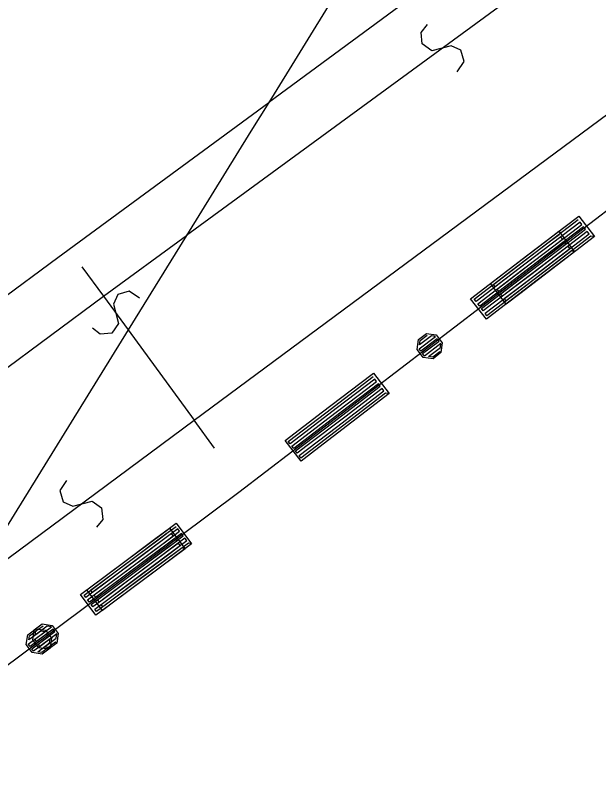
# Model space of a CAD drawing. Extents: x -266179 to -264727, y -1243225 to -1241702.
# Drawn here: x -265269.74 to -265254, y -1242894.1 to -1242873.31 of the extents above; entities that cross this region are included whole.
import ezdxf

# ---------------------------------------------------------------- set-up
doc = ezdxf.new("R2010")
doc.units = 0
for name, color, linetype in [('Vrstva 1', 7, 'Continuous'), ('Vrstva 19', 7, 'Continuous'), ('Vrstva 2', 7, 'Continuous'), ('Vrstva 21', 7, 'Continuous')]:
    doc.layers.add(name, color=color, linetype=linetype)

msp = doc.modelspace()

# ---------------------------------------------------------------- linework, layer by layer
at = {"layer": 'Vrstva 1'}
for p, q in [((-265241.32, -1242859.77), (-265262.9, -1242875.66)), ((-265259.73, -1242870.53), (-265262.9, -1242875.66)), ((-265247.85, -1242874.05), (-265263.71, -1242886.19)), ((-265268.59, -1242879.85), (-265262.9, -1242875.66)), ((-265262.9, -1242875.66), (-265263.38, -1242876.44)), ((-265263.38, -1242876.44), (-265265.12, -1242879.25)), ((-265265.12, -1242879.25), (-265266.69, -1242881.8)), ((-265279.42, -1242887.84), (-265268.59, -1242879.85)), ((-265266.69, -1242881.8), (-265270.99, -1242888.75)), ((-265263.71, -1242886.19), (-265274.3, -1242894.1))]:
    msp.add_line(p, q, dxfattribs=at)
at = {"layer": 'Vrstva 19'}
for p, q in [((-265247.85, -1242874.05), (-265263.71, -1242886.19)), ((-265263.71, -1242886.19), (-265274.3, -1242894.1))]:
    msp.add_line(p, q, dxfattribs=at)
for points in [[(-265254.109, -1242879.282), (-265255.117, -1242880.054), (-265256.126, -1242880.826), (-265256.491, -1242881.105), (-265256.916, -1242880.55), (-265255.908, -1242879.778), (-265254.9, -1242879.006), (-265254.534, -1242878.726), (-265254.109, -1242879.282), (-265254.207, -1242879.269), (-265255.215, -1242880.041), (-265256.224, -1242880.813), (-265256.494, -1242881.019), (-265256.542, -1242880.956), (-265255.534, -1242880.184), (-265254.526, -1242879.412), (-265254.256, -1242879.205), (-265254.304, -1242879.142), (-265255.313, -1242879.914), (-265256.321, -1242880.686), (-265256.591, -1242880.892), (-265256.64, -1242880.829), (-265255.631, -1242880.057), (-265254.623, -1242879.285), (-265254.353, -1242879.078), (-265254.402, -1242879.015), (-265255.41, -1242879.787), (-265256.418, -1242880.559), (-265256.688, -1242880.765), (-265256.737, -1242880.702), (-265255.729, -1242879.93), (-265254.72, -1242879.158), (-265254.45, -1242878.951), (-265254.499, -1242878.888), (-265255.507, -1242879.66), (-265256.516, -1242880.432), (-265256.786, -1242880.638), (-265256.834, -1242880.575), (-265255.826, -1242879.803), (-265254.817, -1242879.031), (-265254.547, -1242878.824)], [(-265254.644, -1242879.69), (-265255.652, -1242880.462), (-265256.66, -1242881.234), (-265257.026, -1242881.514), (-265257.451, -1242880.958), (-265256.443, -1242880.186), (-265255.434, -1242879.414), (-265255.069, -1242879.135), (-265254.644, -1242879.69), (-265254.726, -1242879.665), (-265255.734, -1242880.437), (-265256.743, -1242881.209), (-265257.013, -1242881.416), (-265257.061, -1242881.352), (-265256.053, -1242880.58), (-265255.044, -1242879.808), (-265254.774, -1242879.602), (-265254.823, -1242879.538), (-265255.831, -1242880.31), (-265256.84, -1242881.082), (-265257.11, -1242881.289), (-265257.158, -1242881.225), (-265256.15, -1242880.453), (-265255.142, -1242879.681), (-265254.872, -1242879.475), (-265254.92, -1242879.411), (-265255.929, -1242880.183), (-265256.937, -1242880.955), (-265257.207, -1242881.162), (-265257.256, -1242881.098), (-265256.247, -1242880.326), (-265255.239, -1242879.554), (-265254.969, -1242879.348), (-265255.018, -1242879.284), (-265256.026, -1242880.056), (-265257.034, -1242880.828), (-265257.304, -1242881.035), (-265257.353, -1242880.971), (-265256.345, -1242880.199), (-265255.336, -1242879.427), (-265255.066, -1242879.221)], [(-265258.251, -1242882.414), (-265258.465, -1242882.578), (-265258.732, -1242882.543), (-265258.896, -1242882.329), (-265258.86, -1242882.062), (-265258.646, -1242881.898), (-265258.38, -1242881.933), (-265258.215, -1242882.148), (-265258.251, -1242882.414), (-265258.283, -1242882.389), (-265258.474, -1242882.534), (-265258.586, -1242882.52), (-265258.268, -1242882.276), (-265258.253, -1242882.164), (-265258.698, -1242882.505), (-265258.747, -1242882.441), (-265258.302, -1242882.101), (-265258.351, -1242882.037), (-265258.795, -1242882.378), (-265258.844, -1242882.314), (-265258.399, -1242881.974), (-265258.511, -1242881.959), (-265258.829, -1242882.202), (-265258.814, -1242882.09), (-265258.623, -1242881.944)], [(-265259.646, -1242883.52), (-265260.654, -1242884.292), (-265261.663, -1242885.064), (-265262.028, -1242885.344), (-265262.453, -1242884.788), (-265261.445, -1242884.016), (-265260.437, -1242883.244), (-265260.071, -1242882.964), (-265259.646, -1242883.52), (-265259.744, -1242883.507), (-265260.752, -1242884.279), (-265261.761, -1242885.051), (-265262.031, -1242885.258), (-265262.079, -1242885.194), (-265261.071, -1242884.422), (-265260.063, -1242883.65), (-265259.793, -1242883.444), (-265259.841, -1242883.38), (-265260.85, -1242884.152), (-265261.858, -1242884.924), (-265262.128, -1242885.131), (-265262.177, -1242885.067), (-265261.168, -1242884.295), (-265260.16, -1242883.523), (-265259.89, -1242883.316), (-265259.939, -1242883.253), (-265260.947, -1242884.025), (-265261.955, -1242884.797), (-265262.225, -1242885.004), (-265262.274, -1242884.94), (-265261.266, -1242884.168), (-265260.257, -1242883.396), (-265259.987, -1242883.189), (-265260.036, -1242883.126), (-265261.044, -1242883.898), (-265262.053, -1242884.67), (-265262.323, -1242884.877), (-265262.371, -1242884.813), (-265261.363, -1242884.041), (-265260.354, -1242883.269), (-265260.084, -1242883.062)], [(-265264.982, -1242887.578), (-265266, -1242888.338), (-265267.018, -1242889.098), (-265267.386, -1242889.373), (-265267.805, -1242888.812), (-265266.787, -1242888.052), (-265265.77, -1242887.292), (-265265.401, -1242887.017), (-265264.982, -1242887.578), (-265265.064, -1242887.552), (-265266.082, -1242888.312), (-265267.1, -1242889.072), (-265267.372, -1242889.275), (-265267.42, -1242889.211), (-265266.402, -1242888.451), (-265265.385, -1242887.691), (-265265.112, -1242887.488), (-265265.16, -1242887.424), (-265266.178, -1242888.183), (-265267.195, -1242888.943), (-265267.468, -1242889.147), (-265267.516, -1242889.083), (-265266.498, -1242888.323), (-265265.48, -1242887.563), (-265265.208, -1242887.36), (-265265.256, -1242887.295), (-265266.273, -1242888.055), (-265267.291, -1242888.815), (-265267.563, -1242889.019), (-265267.611, -1242888.954), (-265266.594, -1242888.195), (-265265.576, -1242887.435), (-265265.304, -1242887.231), (-265265.352, -1242887.167), (-265266.369, -1242887.927), (-265267.387, -1242888.687), (-265267.659, -1242888.89), (-265267.707, -1242888.826), (-265266.689, -1242888.066), (-265265.672, -1242887.307), (-265265.399, -1242887.103)], [(-265265.157, -1242887.708), (-265266.175, -1242888.468), (-265267.192, -1242889.228), (-265267.561, -1242889.503), (-265267.98, -1242888.943), (-265266.962, -1242888.183), (-265265.944, -1242887.423), (-265265.576, -1242887.148), (-265265.157, -1242887.708), (-265265.239, -1242887.682), (-265266.257, -1242888.442), (-265267.274, -1242889.202), (-265267.547, -1242889.405), (-265267.595, -1242889.341), (-265266.577, -1242888.581), (-265265.559, -1242887.822), (-265265.287, -1242887.618), (-265265.335, -1242887.554), (-265266.352, -1242888.314), (-265267.37, -1242889.074), (-265267.642, -1242889.277), (-265267.69, -1242889.213), (-265266.673, -1242888.453), (-265265.655, -1242887.693), (-265265.383, -1242887.49), (-265265.431, -1242887.426), (-265266.448, -1242888.186), (-265267.466, -1242888.946), (-265267.738, -1242889.149), (-265267.786, -1242889.085), (-265266.768, -1242888.325), (-265265.751, -1242887.565), (-265265.478, -1242887.362), (-265265.526, -1242887.298), (-265266.544, -1242888.058), (-265267.561, -1242888.817), (-265267.834, -1242889.021), (-265267.882, -1242888.957), (-265266.864, -1242888.197), (-265265.847, -1242887.437), (-265265.574, -1242887.234)], [(-265268.622, -1242890.258), (-265268.838, -1242890.42), (-265269.104, -1242890.381), (-265269.266, -1242890.165), (-265269.227, -1242889.899), (-265269.011, -1242889.738), (-265268.745, -1242889.776), (-265268.583, -1242889.992), (-265268.622, -1242890.258), (-265268.654, -1242890.232), (-265268.846, -1242890.376), (-265268.958, -1242890.36), (-265268.638, -1242890.12), (-265268.622, -1242890.008), (-265269.07, -1242890.343), (-265269.118, -1242890.279), (-265268.669, -1242889.944), (-265268.717, -1242889.88), (-265269.166, -1242890.215), (-265269.214, -1242890.151), (-265268.765, -1242889.816), (-265268.877, -1242889.8), (-265269.198, -1242890.039), (-265269.181, -1242889.927), (-265268.989, -1242889.784)], [(-265268.797, -1242890.389), (-265269.013, -1242890.55), (-265269.279, -1242890.512), (-265269.441, -1242890.296), (-265269.402, -1242890.03), (-265269.186, -1242889.868), (-265268.92, -1242889.907), (-265268.758, -1242890.123), (-265268.797, -1242890.389), (-265268.829, -1242890.363), (-265269.021, -1242890.506), (-265269.133, -1242890.49), (-265268.812, -1242890.251), (-265268.796, -1242890.139), (-265269.245, -1242890.474), (-265269.293, -1242890.41), (-265268.844, -1242890.075), (-265268.892, -1242890.011), (-265269.341, -1242890.346), (-265269.388, -1242890.282), (-265268.94, -1242889.947), (-265269.052, -1242889.93), (-265269.372, -1242890.17), (-265269.356, -1242890.058), (-265269.164, -1242889.914)]]:
    msp.add_lwpolyline(points, dxfattribs=at)
at = {"layer": 'Vrstva 2'}
for p, q in [((-265251.31, -1242869.14), (-265265.12, -1242879.25)), ((-265264.91, -1242884.24), (-265248.86, -1242872.34)), ((-265267.36, -1242880.89), (-265265.12, -1242879.25)), ((-265267.94, -1242880.1), (-265267.36, -1242880.89)), ((-265281.34, -1242891.24), (-265267.36, -1242880.89)), ((-265267.36, -1242880.89), (-265266.69, -1242881.8)), ((-265266.69, -1242881.8), (-265264.91, -1242884.24)), ((-265270.99, -1242888.75), (-265264.91, -1242884.24)), ((-265264.36, -1242884.99), (-265264.91, -1242884.24))]:
    msp.add_line(p, q, dxfattribs=at)
for points in [[(-265257.812, -1242874.83), (-265257.627, -1242874.558), (-265257.716, -1242874.251), (-265257.976, -1242874.132), (-265258.498, -1242874.266), (-265258.756, -1242874.083), (-265258.786, -1242873.771), (-265258.618, -1242873.56)], [(-265266.391, -1242880.941), (-265266.664, -1242880.756), (-265266.971, -1242880.845), (-265267.089, -1242881.106), (-265266.954, -1242881.628), (-265267.136, -1242881.886), (-265267.448, -1242881.917), (-265267.659, -1242881.749)], [(-265268.357, -1242885.863), (-265268.54, -1242886.136), (-265268.45, -1242886.442), (-265268.188, -1242886.56), (-265267.668, -1242886.423), (-265267.409, -1242886.604), (-265267.376, -1242886.916), (-265267.543, -1242887.127)]]:
    msp.add_lwpolyline(points, dxfattribs=at)
at = {"layer": 'Vrstva 21'}
for p, q in [((-265247.85, -1242874.05), (-265263.71, -1242886.19)), ((-265263.71, -1242886.19), (-265274.3, -1242894.1))]:
    msp.add_line(p, q, dxfattribs=at)

doc.saveas('drawing.dxf')
